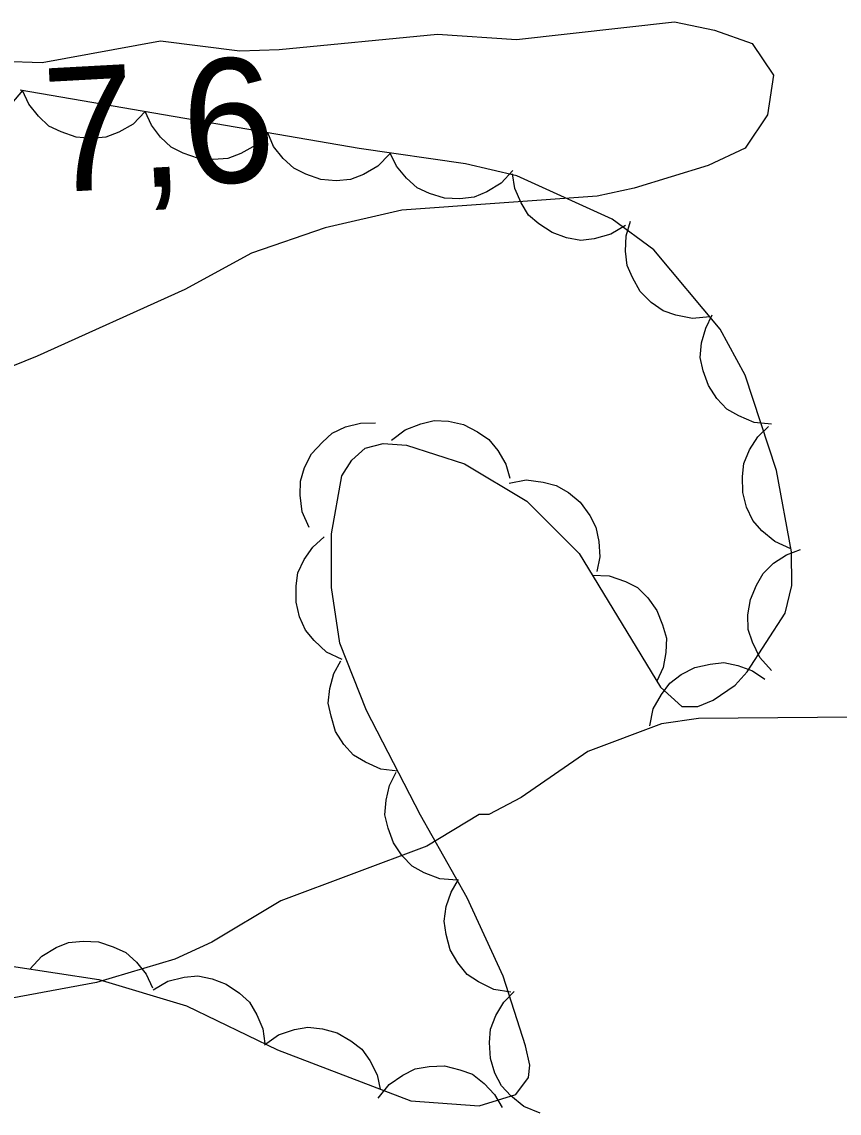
# Model space of a CAD drawing. Extents: x 336540 to 340074, y 5572036 to 5573747.
# Drawn here: x 337996.84 to 338016.58, y 5573046.91 to 5573073.28 of the extents above; entities that cross this region are included whole.
import ezdxf

# ---------------------------------------------------------------- set-up
doc = ezdxf.new("R2010")
doc.units = 0
for name, color, linetype in [('Niveau 2', 7, 'Continuous'), ('Niveau 3', 7, 'Continuous'), ('Niveau 44', 7, 'Continuous')]:
    doc.layers.add(name, color=color, linetype=linetype)

msp = doc.modelspace()

# ---------------------------------------------------------------- linework, layer by layer
at = {"layer": 'Niveau 2'}
for points in [[(337996.37, 5573072.33), (337997.33, 5573072.3), (338000.19, 5573072.82), (338002.11, 5573072.58), (338003.06, 5573072.61), (338006.88, 5573072.98), (338008.79, 5573072.85), (338012.61, 5573073.28), (338013.57, 5573073.08), (338014.48, 5573072.76), (338015, 5573071.99), (338014.85, 5573071.03), (338014.31, 5573070.23), (338013.42, 5573069.81), (338011.63, 5573069.26), (338010.74, 5573069.07), (338006.02, 5573068.73), (338004.17, 5573068.3), (338002.39, 5573067.69), (338000.78, 5573066.81), (337997.21, 5573065.2), (337996.32, 5573064.84)], [(338017.02, 5573056.48), (338013.19, 5573056.45), (338012.29, 5573056.32), (338010.51, 5573055.65), (338008.9, 5573054.54), (338008.12, 5573054.13), (338007.89, 5573054.13), (338006.62, 5573053.36), (338003.1, 5573052.04), (338001.43, 5573051.04), (338000.54, 5573050.63), (337998.64, 5573050.07), (337995.9, 5573049.56)]]:
    msp.add_lwpolyline(points, dxfattribs=at)
at = {"layer": 'Niveau 44'}
for points in [[(337996.86, 5573071.62), (337996.59, 5573071.31), (337996.24, 5573071.1), (337995.94, 5573070.96), (337995.59, 5573070.92), (337995.22, 5573070.93), (337994.85, 5573071.05), (337994.55, 5573071.17), (337994.29, 5573071.4), (337994.05, 5573071.69), (337993.89, 5573072.01)], [(337996.59, 5573050.46), (337998.7, 5573050.14), (338000.82, 5573049.5), (338003.02, 5573048.44), (338006.24, 5573047.21), (338007.89, 5573047.09), (338008.77, 5573047.36), (338009.08, 5573047.77), (338009.11, 5573048.07), (338009.01, 5573048.54), (338008.47, 5573050.22), (338007.6, 5573052.11), (338006.47, 5573054.11), (338005.17, 5573056.64), (338004.52, 5573058.27), (338004.32, 5573059.61), (338004.32, 5573060.91), (338004.57, 5573062.31), (338004.81, 5573062.69), (338005.13, 5573062.98), (338005.57, 5573063.09), (338006.13, 5573063.05), (338007.53, 5573062.6), (338009.04, 5573061.7), (338010.3, 5573060.43), (338012.27, 5573057.2), (338012.78, 5573056.74), (338013.17, 5573056.74), (338013.54, 5573056.89), (338014.07, 5573057.25), (338014.36, 5573057.57), (338015.28, 5573058.99), (338015.44, 5573059.66), (338015.43, 5573060.47), (338015.07, 5573062.44), (338014.31, 5573064.74), (338013.71, 5573065.85), (338012.11, 5573067.77), (338011.1, 5573068.51), (338008.8, 5573069.56), (338007.56, 5573069.85), (338004.99, 5573070.22), (337996.8, 5573071.63)], [(337999.82, 5573071.11), (337999.53, 5573070.81), (337999.18, 5573070.61), (337998.87, 5573070.49), (337998.52, 5573070.46), (337998.15, 5573070.49), (337997.79, 5573070.62), (337997.49, 5573070.76), (337997.24, 5573071), (337997.01, 5573071.29), (337996.86, 5573071.62)], [(338002.78, 5573070.6), (338002.49, 5573070.3), (338002.13, 5573070.1), (338001.82, 5573069.98), (338001.47, 5573069.95), (338001.11, 5573069.98), (338000.74, 5573070.11), (338000.45, 5573070.25), (338000.19, 5573070.49), (337999.97, 5573070.78), (337999.82, 5573071.11)], [(338005.73, 5573070.09), (338005.44, 5573069.79), (338005.09, 5573069.59), (338004.78, 5573069.47), (338004.43, 5573069.44), (338004.06, 5573069.47), (338003.7, 5573069.6), (338003.41, 5573069.74), (338003.15, 5573069.98), (338002.92, 5573070.27), (338002.78, 5573070.6)], [(338008.7, 5573069.69), (338008.42, 5573069.38), (338008.07, 5573069.17), (338007.77, 5573069.04), (338007.42, 5573069), (338007.05, 5573069.02), (338006.69, 5573069.13), (338006.39, 5573069.27), (338006.13, 5573069.5), (338005.89, 5573069.79), (338005.74, 5573070.11)], [(338011.42, 5573068.36), (338011.07, 5573068.15), (338010.67, 5573068.04), (338010.34, 5573068), (338010, 5573068.06), (338009.65, 5573068.19), (338009.33, 5573068.4), (338009.08, 5573068.61), (338008.9, 5573068.91), (338008.75, 5573069.25), (338008.69, 5573069.61)], [(338013.46, 5573066.15), (338013.04, 5573066.11), (338012.64, 5573066.19), (338012.33, 5573066.3), (338012.04, 5573066.5), (338011.78, 5573066.76), (338011.59, 5573067.1), (338011.46, 5573067.39), (338011.42, 5573067.74), (338011.44, 5573068.11), (338011.54, 5573068.46)], [(338014.95, 5573063.56), (338014.53, 5573063.6), (338014.16, 5573063.76), (338013.87, 5573063.92), (338013.63, 5573064.18), (338013.43, 5573064.49), (338013.3, 5573064.85), (338013.23, 5573065.17), (338013.26, 5573065.52), (338013.36, 5573065.88), (338013.52, 5573066.2)], [(338003.78, 5573061.06), (338003.61, 5573061.44), (338003.56, 5573061.84), (338003.57, 5573062.18), (338003.67, 5573062.51), (338003.84, 5573062.84), (338004.1, 5573063.12), (338004.34, 5573063.34), (338004.66, 5573063.49), (338005.02, 5573063.58), (338005.38, 5573063.59)], [(338005.77, 5573063.17), (338006.1, 5573063.42), (338006.48, 5573063.57), (338006.8, 5573063.65), (338007.15, 5573063.63), (338007.51, 5573063.55), (338007.85, 5573063.37), (338008.12, 5573063.19), (338008.34, 5573062.92), (338008.53, 5573062.59), (338008.63, 5573062.25)], [(338015.42, 5573060.55), (338015.03, 5573060.72), (338014.72, 5573060.98), (338014.5, 5573061.23), (338014.35, 5573061.55), (338014.26, 5573061.91), (338014.25, 5573062.29), (338014.28, 5573062.61), (338014.42, 5573062.94), (338014.62, 5573063.25), (338014.88, 5573063.5)], [(338008.61, 5573062.13), (338009.02, 5573062.21), (338009.43, 5573062.16), (338009.75, 5573062.08), (338010.05, 5573061.91), (338010.33, 5573061.67), (338010.56, 5573061.35), (338010.71, 5573061.07), (338010.78, 5573060.72), (338010.8, 5573060.35), (338010.73, 5573060)], [(338004.58, 5573057.87), (338004.2, 5573058.05), (338003.9, 5573058.33), (338003.69, 5573058.58), (338003.55, 5573058.9), (338003.47, 5573059.26), (338003.47, 5573059.65), (338003.51, 5573059.97), (338003.66, 5573060.29), (338003.87, 5573060.59), (338004.14, 5573060.84)], [(338014.95, 5573057.61), (338014.67, 5573057.92), (338014.49, 5573058.29), (338014.39, 5573058.6), (338014.38, 5573058.95), (338014.44, 5573059.32), (338014.59, 5573059.67), (338014.75, 5573059.95), (338015, 5573060.2), (338015.31, 5573060.4), (338015.65, 5573060.53)], [(338010.62, 5573059.91), (338011.03, 5573059.89), (338011.42, 5573059.76), (338011.71, 5573059.61), (338011.96, 5573059.36), (338012.18, 5573059.06), (338012.32, 5573058.71), (338012.41, 5573058.39), (338012.4, 5573058.04), (338012.33, 5573057.68), (338012.18, 5573057.35)], [(338005.92, 5573055.17), (338005.51, 5573055.22), (338005.14, 5573055.39), (338004.85, 5573055.56), (338004.62, 5573055.82), (338004.42, 5573056.13), (338004.31, 5573056.5), (338004.24, 5573056.82), (338004.28, 5573057.17), (338004.38, 5573057.53), (338004.55, 5573057.84)], [(338012.01, 5573056.27), (338012.09, 5573056.68), (338012.29, 5573057.03), (338012.49, 5573057.3), (338012.77, 5573057.51), (338013.1, 5573057.68), (338013.47, 5573057.76), (338013.8, 5573057.8), (338014.14, 5573057.73), (338014.49, 5573057.6), (338014.79, 5573057.4)], [(338007.36, 5573052.54), (338006.94, 5573052.57), (338006.56, 5573052.72), (338006.27, 5573052.88), (338006.03, 5573053.13), (338005.82, 5573053.44), (338005.69, 5573053.8), (338005.61, 5573054.12), (338005.64, 5573054.47), (338005.72, 5573054.83), (338005.88, 5573055.15)], [(338008.65, 5573049.83), (338008.24, 5573049.9), (338007.87, 5573050.08), (338007.6, 5573050.26), (338007.37, 5573050.54), (338007.19, 5573050.86), (338007.09, 5573051.23), (338007.04, 5573051.55), (338007.09, 5573051.9), (338007.21, 5573052.25), (338007.39, 5573052.56)], [(337997.03, 5573050.39), (337997.32, 5573050.7), (337997.67, 5573050.91), (337997.97, 5573051.03), (337998.32, 5573051.07), (337998.69, 5573051.05), (337999.05, 5573050.93), (337999.35, 5573050.79), (337999.61, 5573050.56), (337999.84, 5573050.27), (338000, 5573049.94)], [(338000.01, 5573049.89), (338000.37, 5573050.1), (338000.76, 5573050.2), (338001.09, 5573050.23), (338001.44, 5573050.16), (338001.78, 5573050.03), (338002.1, 5573049.81), (338002.34, 5573049.59), (338002.52, 5573049.29), (338002.66, 5573048.95), (338002.71, 5573048.59)], [(338009.36, 5573046.91), (338008.97, 5573047.07), (338008.65, 5573047.33), (338008.43, 5573047.57), (338008.27, 5573047.88), (338008.16, 5573048.23), (338008.14, 5573048.62), (338008.16, 5573048.94), (338008.29, 5573049.27), (338008.48, 5573049.59), (338008.73, 5573049.85)], [(338002.7, 5573048.56), (338003.04, 5573048.8), (338003.43, 5573048.93), (338003.75, 5573048.99), (338004.1, 5573048.95), (338004.46, 5573048.85), (338004.79, 5573048.66), (338005.05, 5573048.46), (338005.25, 5573048.18), (338005.42, 5573047.84), (338005.5, 5573047.49)], [(338005.45, 5573047.27), (338005.71, 5573047.6), (338006.04, 5573047.83), (338006.34, 5573047.98), (338006.68, 5573048.04), (338007.05, 5573048.05), (338007.42, 5573047.96), (338007.73, 5573047.85), (338008.01, 5573047.63), (338008.26, 5573047.36), (338008.44, 5573047.05)]]:
    msp.add_lwpolyline(points, dxfattribs=at)

# ---------------------------------------------------------------- texts
at = {"layer": 'Niveau 3'}
msp.add_text('7,6    ', height=3, rotation=3.1182, dxfattribs=at).set_placement((337997.45, 5573069.15))

doc.saveas('drawing.dxf')
